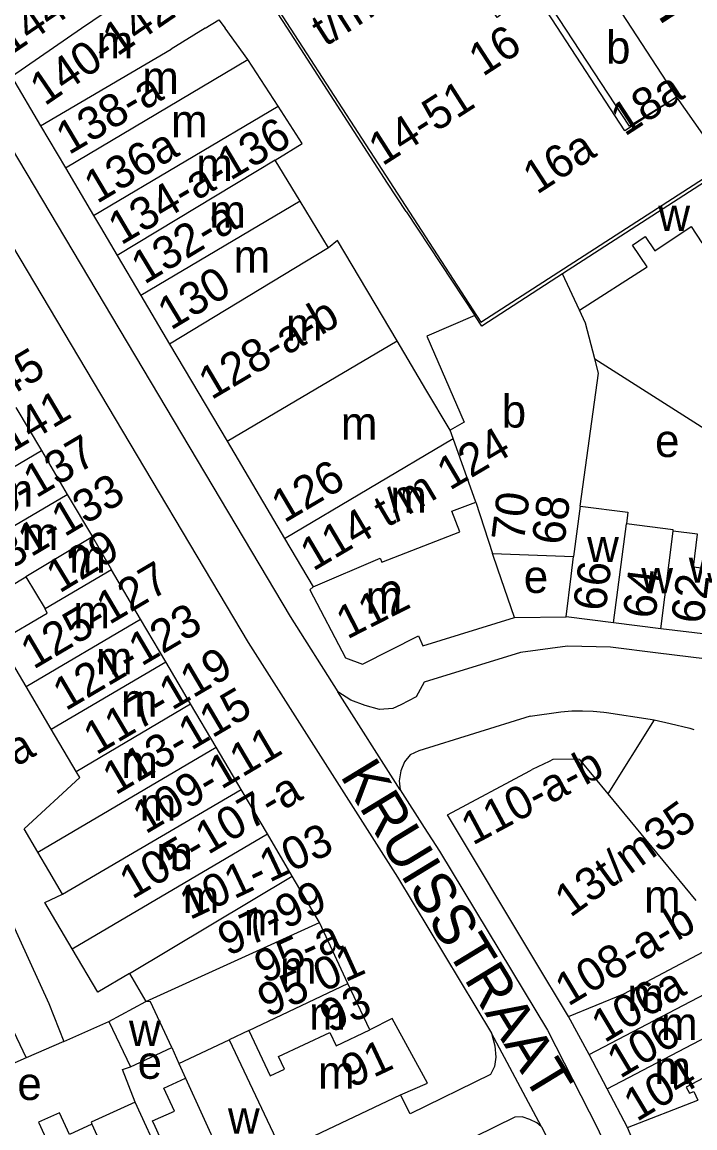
# Model space of a CAD drawing. Extents: x 159902 to 161769, y 383692 to 384875.
# Drawn here: x 161042.1 to 161124, y 384366.1 to 384500.8 of the extents above; entities that cross this region are included whole.
import ezdxf

# ---------------------------------------------------------------- set-up
doc = ezdxf.new("R2010")
doc.units = 0
for name, color, linetype in [('BLT_Basislijn', 7, 'Continuous'), ('BLT_Bebouwing', 7, 'Continuous'), ('BLT_Centroide', 7, 'Continuous'), ('BLT_Huisnummer', 7, 'Continuous'), ('BLT_Huisnummer_ tussenligend', 7, 'Continuous'), ('BLT_Huisnummer_reeks', 7, 'Continuous'), ('BLT_Huisnummer_zonder_bebouwing', 7, 'Continuous'), ('BLT_Onderverdeling_panden', 7, 'Continuous'), ('BLT_Plantopo', 7, 'Continuous'), ('BLT_Straatnaam', 7, 'Continuous'), ('BLT_Vlakafsluiter', 7, 'Continuous')]:
    doc.layers.add(name, color=color, linetype=linetype)

msp = doc.modelspace()

# ---------------------------------------------------------------- linework, layer by layer
at = {"layer": 'BLT_Basislijn'}
for p, q in [((161074.41, 384500), (161069.89, 384507)), ((161121.75, 384491.61), (161127.79, 384482.98)), ((161088.87, 384477.68), (161086.57, 384481.16)), ((161102.02, 384428.24), (161108.32, 384428.31)), ((161113.23, 384416.67), (161118.56, 384415.88)), ((161119.05, 384415.77), (161113.42, 384406.78)), ((161118.56, 384415.88), (161119.05, 384415.77)), ((161047.19, 384376.61), (161052.67, 384379.06)), ((161042.6, 384374.64), (161027.1, 384367.78))]:
    msp.add_line(p, q, dxfattribs=at)
for points in [[(160977.8, 384566.17), (160987.31, 384554.52), (161023.67, 384510.86), (161030, 384502.12), (161036.93, 384491.9), (161074.73, 384428.36), (161080.55, 384419.2)], [(160973.15, 384562.38), (160982.68, 384550.7), (161018.93, 384507.18), (161025.08, 384498.68), (161031.86, 384488.68), (161069.62, 384425.22), (161087.78, 384396.62), (161099.26, 384377.62)], [(161086.57, 384481.16), (161074.41, 384500)], [(161088.87, 384477.68), (161097.2, 384465.04)], [(161111.8, 384459.74), (161134.13, 384445.54), (161141.17, 384440.99)], [(161131.43, 384425.46), (161129.09, 384423.28), (161127.17, 384422.96), (161119.51, 384423.91), (161113.73, 384424.62), (161108.48, 384424.76), (161102.76, 384423.99)], [(161102.76, 384423.99), (161091.06, 384420.39), (161090.08, 384418.6), (161088.2, 384417.62), (161087.23, 384417.16), (161085.61, 384417.05), (161083.86, 384417.51), (161082.11, 384418.16), (161080.55, 384419.2)], [(161103.94, 384416.22), (161107.69, 384416.76), (161109, 384416.87), (161110.31, 384416.9), (161111.62, 384416.85), (161112.92, 384416.72), (161113.23, 384416.67)], [(161103.94, 384416.22), (161090.39, 384412.02), (161089.35, 384411.53), (161088.65, 384410.65), (161088.21, 384409.58), (161087.99, 384408.34), (161088.13, 384407.26)], [(161119.05, 384415.77), (161120.98, 384415.35), (161123.38, 384414.75), (161123.88, 384414.61)], [(161088.13, 384407.26), (161091.04, 384402.68)], [(161091.04, 384402.68), (161092.89, 384399.78), (161106.05, 384377.98), (161112.13, 384366.07), (161119.42, 384350), (161125.75, 384333.48), (161131.82, 384312.82), (161133.22, 384304.1)], [(161099.26, 384377.62), (161099.65, 384376.1), (161099.78, 384374.7), (161099.6, 384373.58), (161099.13, 384372.61), (161089.32, 384367.79), (161088.17, 384370.12)], [(161055.87, 384369.22), (161054.33, 384373.22), (161055.28, 384373.52)], [(161105.32, 384366.21), (161104.75, 384366.71), (161103.9, 384367.13), (161102.97, 384367.42), (161102.1, 384367.39), (161094.74, 384363.77), (161096.31, 384360.56)], [(161105.32, 384366.21), (161106.73, 384363.46), (161113.88, 384347.69), (161120.06, 384331.56), (161125.95, 384311.5), (161127.52, 384301.77)]]:
    msp.add_lwpolyline(points, dxfattribs=at)
at = {"layer": 'BLT_Bebouwing'}
for p, q in [((161109.91, 384509.82), (161116.3, 384500)), ((161064.4, 384500), (161066.06, 384501.02)), ((161066.06, 384501.02), (161066.8, 384500)), ((161064.4, 384500), (161060.26, 384497.47)), ((161073.26, 384490.51), (161069.57, 384496.22)), ((161040.79, 384494.14), (161044.34, 384488.14)), ((161044.34, 384488.14), (161047.37, 384483.01)), ((161047.37, 384483.01), (161050.79, 384477.22)), ((161075.95, 384478.93), (161072.9, 384483.96)), ((161079.39, 384473.26), (161075.95, 384478.93)), ((161050.79, 384477.22), (161051.63, 384475.8)), ((161051.63, 384475.8), (161053.68, 384472.33)), ((161053.68, 384472.33), (161056.56, 384467.46)), ((161056.56, 384467.46), (161060.06, 384461.55)), ((161060.06, 384461.55), (161067.05, 384449.72)), ((161091.24, 384456.03), (161087.74, 384461.95)), ((161110.05, 384441.79), (161112.25, 384457.99)), ((161094.2, 384451.04), (161091.24, 384456.03)), ((161041.35, 384453.84), (161044.45, 384448.58)), ((161067.05, 384449.72), (161070.55, 384443.8)), ((161044.45, 384448.58), (161047.6, 384443.24)), ((161070.55, 384443.8), (161074.05, 384437.88)), ((161047.6, 384443.24), (161050.66, 384438.06)), ((161050.66, 384438.06), (161052.98, 384434.07)), ((161074.05, 384437.88), (161077.55, 384431.97)), ((161100.01, 384434.14), (161099.36, 384436.03)), ((161042.55, 384433.2), (161044.89, 384429.29)), ((161056.52, 384428.05), (161052.98, 384434.07)), ((161102.02, 384428.24), (161100.01, 384434.14)), ((161059.59, 384422.85), (161056.52, 384428.05)), ((161114.1, 384427.6), (161108.32, 384428.31)), ((161119.87, 384426.88), (161114.1, 384427.6)), ((161125.65, 384426.17), (161119.87, 384426.88)), ((161062.61, 384417.73), (161059.59, 384422.85)), ((161045.65, 384414.63), (161042.59, 384419.83)), ((161065.72, 384412.46), (161062.61, 384417.73)), ((161048.67, 384409.51), (161045.65, 384414.63)), ((161068.77, 384407.3), (161065.72, 384412.46)), ((161106.26, 384410.69), (161104.19, 384409.74)), ((161109.93, 384411.01), (161113.42, 384406.78)), ((161049.11, 384408.77), (161048.67, 384409.51)), ((161093.87, 384404.22), (161103.89, 384409.59)), ((161103.89, 384409.59), (161104.19, 384409.74)), ((161071.96, 384401.89), (161068.77, 384407.3)), ((161113.42, 384406.78), (161124.12, 384393.8)), ((161104.28, 384386.88), (161093.87, 384404.22)), ((161029.36, 384402.21), (161042.6, 384374.64)), ((161074.99, 384396.75), (161071.96, 384401.89)), ((161078.32, 384391.11), (161074.99, 384396.75)), ((161081.77, 384383.67), (161078.32, 384391.11)), ((161108.6, 384379.66), (161104.28, 384386.88)), ((161055.18, 384384.88), (161057.18, 384381.48)), ((161084.44, 384378.03), (161081.77, 384383.67)), ((161052.67, 384379.06), (161057.18, 384381.48)), ((161052.67, 384379.06), (161055.28, 384373.52)), ((161111.12, 384375.04), (161108.6, 384379.66)), ((161047.19, 384376.61), (161042.6, 384374.64)), ((161055.28, 384373.52), (161060.33, 384375.9)), ((161060.33, 384375.9), (161061.17, 384373.94)), ((161113.32, 384370.83), (161111.12, 384375.04)), ((161061.17, 384373.94), (161061.99, 384372.13)), ((161073.71, 384363.26), (161088.17, 384370.12)), ((161115.79, 384366.12), (161113.32, 384370.83)), ((161122.03, 384351.76), (161115.79, 384366.12))]:
    msp.add_line(p, q, dxfattribs=at)
for points in [[(161121.75, 384491.61), (161115.48, 384487.53), (161103.64, 384505.74), (161109.91, 384509.82)], [(161069.57, 384496.22), (161066.8, 384500)], [(161116.3, 384500), (161121.75, 384491.61)], [(161072.9, 384483.96), (161076.2, 384485.97), (161073.26, 384490.51)], [(161127.79, 384482.98), (161107.88, 384470.09)], [(161109.94, 384465.68), (161118.17, 384470.94), (161116.39, 384473.6), (161117.96, 384474.65), (161119.13, 384472.91), (161123.54, 384475.86), (161124.86, 384473.88), (161131.21, 384477.88)], [(161087.74, 384461.95), (161080.49, 384474.17), (161079.39, 384473.26)], [(161107.88, 384470.09), (161106.52, 384469.21)], [(161106.52, 384469.21), (161098.07, 384463.74), (161097.2, 384465.04)], [(161111.8, 384459.74), (161110.68, 384464.09), (161109.94, 384465.68)], [(161097.2, 384465.04), (161091.37, 384462.5), (161095.91, 384452.05), (161094.2, 384451.04)], [(161112.25, 384457.99), (161111.8, 384459.74)], [(161110.05, 384441.79), (161115.84, 384441.07), (161115.67, 384439.66)], [(161121.34, 384438.76), (161121.36, 384438.94), (161115.67, 384439.66)], [(161126.43, 384434.05), (161123.83, 384434.38), (161124.32, 384438.38), (161121.34, 384438.76)], [(161099.36, 384436.03), (161109.23, 384435.69)], [(161108.32, 384428.31), (161108.93, 384433.28), (161109.23, 384435.69)], [(161033.53, 384434.94), (161036.65, 384429.67), (161042.55, 384433.2)], [(161077.55, 384431.97), (161077.14, 384431.62), (161081.45, 384423.32), (161083.53, 384422.55), (161090.37, 384426.01)], [(161042.59, 384419.83), (161039.32, 384425.35), (161045.13, 384428.78), (161044.89, 384429.29)], [(161090.87, 384424.8), (161102.02, 384428.24)], [(161090.37, 384426.01), (161090.87, 384424.8)], [(161109.93, 384411.01), (161106.7, 384410.96), (161106.26, 384410.69)], [(161044.01, 384399.66), (161042.33, 384402.5), (161049.11, 384408.77)], [(161034.41, 384405.18), (161045.34, 384381.24), (161047.19, 384376.61)], [(161045.35, 384397.39), (161044.01, 384399.66)], [(161047.02, 384394.55), (161045.35, 384397.39)], [(161048.21, 384387.89), (161044.88, 384393.54), (161047.02, 384394.55)], [(161055.18, 384384.88), (161051.33, 384382.61), (161048.21, 384387.89)], [(161091.43, 384371.55), (161087.16, 384379.42), (161084.44, 384378.03)], [(161136.67, 384378.32), (161122.92, 384371.04), (161123.36, 384370.3), (161123.87, 384370.54), (161124.34, 384369.48)], [(161062.02, 384358.08), (161060.71, 384360.96), (161058.28, 384366.27), (161057.98, 384366.94), (161060.63, 384368.14), (161059.36, 384370.93), (161061.99, 384372.13)], [(161088.17, 384370.12), (161091.43, 384371.55)], [(161055.87, 384369.22), (161050.49, 384366.77), (161050.59, 384366.54)], [(161061.12, 384357.69), (161059.05, 384362.24), (161055.87, 384369.22)], [(161050.59, 384366.54), (161047.86, 384365.29), (161046.65, 384367.93), (161044.11, 384366.77), (161045.23, 384364.31)]]:
    msp.add_lwpolyline(points, dxfattribs=at)
at = {"layer": 'BLT_Onderverdeling_panden'}
for p, q in [((161049.34, 384500), (161056.01, 384504.57)), ((161040.79, 384494.14), (161049.34, 384500)), ((161044.34, 384488.14), (161060.26, 384497.47)), ((161047.37, 384483.01), (161069.57, 384496.22)), ((161050.79, 384477.22), (161073.26, 384490.51)), ((161072.9, 384483.96), (161053.68, 384472.33)), ((161075.95, 384478.93), (161056.56, 384467.46)), ((161079.39, 384473.26), (161060.06, 384461.55)), ((161067.05, 384449.72), (161087.74, 384461.95)), ((161094.59, 384450.03), (161094.2, 384451.04)), ((161074.05, 384437.88), (161094.59, 384450.03)), ((161097.34, 384442.31), (161094.59, 384450.03)), ((161030.37, 384440.28), (161044.45, 384448.58)), ((161033.53, 384434.94), (161047.6, 384443.24)), ((161110.05, 384441.79), (161109.23, 384435.69)), ((161114.1, 384427.6), (161115.67, 384439.66)), ((161085.88, 384434.99), (161095.39, 384438.66)), ((161119.87, 384426.88), (161121.34, 384438.76)), ((161050.66, 384438.06), (161042.55, 384433.2)), ((161052.98, 384434.07), (161044.89, 384429.29)), ((161042.59, 384419.83), (161056.52, 384428.05)), ((161045.65, 384414.63), (161059.59, 384422.85)), ((161048.67, 384409.51), (161062.61, 384417.73)), ((161044.01, 384399.66), (161065.72, 384412.46)), ((161047.02, 384394.55), (161068.77, 384407.3)), ((161048.21, 384387.89), (161071.96, 384401.89)), ((161055.18, 384384.88), (161074.99, 384396.75)), ((161057.18, 384381.48), (161078.32, 384391.11)), ((161111.12, 384375.04), (161130.81, 384385.33)), ((161069.7, 384377.97), (161081.77, 384383.67)), ((161069.7, 384377.97), (161067.3, 384376.83)), ((161061.17, 384373.94), (161067.3, 384376.83)), ((161067.3, 384376.83), (161073.71, 384363.26)), ((161113.32, 384370.83), (161125.51, 384377.2)), ((161061.99, 384372.13), (161068.06, 384358.82)), ((161115.79, 384366.12), (161124.34, 384369.48)), ((161050.59, 384366.54), (161055.69, 384355.21))]:
    msp.add_line(p, q, dxfattribs=at)
for points in [[(161109.94, 384465.68), (161107.88, 384470.09)], [(161095.39, 384438.66), (161094.42, 384441.19), (161097.34, 384442.31)], [(161097.34, 384442.31), (161099.36, 384436.03)], [(161077.55, 384431.97), (161085.69, 384435.49), (161085.88, 384434.99)], [(161108.6, 384379.66), (161115.33, 384382.43), (161127.77, 384389.01)], [(161060.33, 384375.9), (161057.72, 384381.45), (161057.18, 384381.48)], [(161069.7, 384377.97), (161072.31, 384372.43), (161074.05, 384373.26), (161073.33, 384374.78), (161079.56, 384377.72), (161080.33, 384376.08), (161084.44, 384378.03)]]:
    msp.add_lwpolyline(points, dxfattribs=at)
at = {"layer": 'BLT_Plantopo'}
for points in [[(161096.57, 384578.55), (161083.29, 384586.08), (161085.58, 384590.12), (161077.66, 384594.61), (161077.38, 384594.06), (161068.54, 384599.1), (161056.93, 384578.71), (161063.17, 384575.28), (161061.9, 384572.98), (161051.51, 384565.45), (161038.02, 384584.07), (161030.23, 384578.5), (161031.1, 384576.61), (161026.8, 384573.62), (161025.07, 384576.11), (161020.95, 384572.33), (161056.16, 384524.9), (161057.91, 384526.04), (161097.94, 384464.23), (161127, 384482.97)], [(161121.48, 384491.41), (161116.04, 384488.08), (161104.86, 384505.14), (161099.93, 384501.31), (161092.93, 384511.77), (161104.14, 384518.72)]]:
    msp.add_lwpolyline(points, dxfattribs=at)
at = {"layer": 'BLT_Vlakafsluiter'}
for p, q in [((161088.13, 384407.26), (161080.55, 384419.2)), ((161105.32, 384366.21), (161099.26, 384377.62))]:
    msp.add_line(p, q, dxfattribs=at)

# ---------------------------------------------------------------- texts
at = {"layer": 'BLT_Centroide'}
for s, p in [('m', (161051.18, 384496.34)), ('b', (161113.18, 384495.71)), ('m', (161056.72, 384492)), ('m', (161060.23, 384486.72)), ('m', (161063.3, 384481.41)), ('m', (161064.89, 384475.72)), ('w', (161119.55, 384475.33)), ('m', (161067.84, 384470.25)), ('m', (161074.22, 384461.94)), ('b', (161100.48, 384451.38)), ('m', (161080.9, 384449.91)), ('e', (161119.15, 384447.79)), ('m', (161038.99, 384441.75)), ('m', (161086.91, 384441)), ('m', (161042.04, 384436.47)), ('w', (161110.88, 384434.99)), ('m', (161047.83, 384433.69)), ('e', (161103.17, 384431.24)), ('w', (161117.47, 384431.19)), ('w', (161123.25, 384432.48)), ('m', (161083.92, 384428.73)), ('m', (161048.34, 384426.94)), ('m', (161051.09, 384421.34)), ('m', (161054.13, 384416.19)), ('m', (161054.17, 384408.69)), ('m', (161056.41, 384403.5)), ('m', (161058.44, 384397.59)), ('m', (161061.64, 384392.25)), ('m', (161117.81, 384392.31)), ('m', (161069.12, 384389.56)), ('m', (161073.5, 384383.66)), ('m', (161115.79, 384380.34)), ('m', (161077.04, 384378.06)), ('w', (161055.11, 384376.07)), ('m', (161119.88, 384376.81)), ('e', (161056.16, 384372.07)), ('m', (161078.13, 384370.88)), ('m', (161119.06, 384371.44)), ('e', (161041.52, 384369.49)), ('w', (161067.16, 384365.4))]:
    msp.add_text(s, height=4, dxfattribs=at).set_placement(p)
at = {"layer": 'BLT_Huisnummer'}
for s, rotation, p in [('18a', 33.0401, (161115.47, 384486.77)), ('136a', 30.5991, (161051.21, 384478.58)), ('130', 31.1886, (161060.2, 384463.16)), ('126', 30.5998, (161074.01, 384439.69)), ('129', 31.2356, (161046.64, 384431.13)), ('66', 82.9507, (161113.12, 384428.92)), ('119a', 30.5394, (161033.73, 384405.5)), ('106a', 30.9568, (161112.99, 384376.37)), ('93', 25.2718, (161079.58, 384377.57)), ('106', 30.9559, (161114.89, 384372.03)), ('91', 25.2752, (161082.18, 384370.89))]:
    msp.add_text(s, height=4, rotation=rotation, dxfattribs=at).set_placement(p)
at = {"layer": 'BLT_Huisnummer_ tussenligend'}
for s, p in [('64', (161119.17, 384427.99)), ('62', (161125.04, 384427.38))]:
    msp.add_text(s, height=4, rotation=82.9507, dxfattribs=at).set_placement(p)
at = {"layer": 'BLT_Huisnummer_reeks'}
for s, rotation, p in [('140-142-a', 34.4256, (161044.85, 384490.47)), ('144', 34.4269, (161040.6, 384496.58)), ('138-a', 30.5991, (161047.79, 384484.52)), ('134-a-136', 30.596, (161054.14, 384473.53)), ('132-a', 31.189, (161056.98, 384468.74)), ('128-a-b', 30.6006, (161065.14, 384454.68)), ('143-145', 30.6371, (161028.31, 384447.85)), ('139-141', 30.6368, (161031.46, 384442.73)), ('135-137', 30.6366, (161034.59, 384437.27)), ('114 t/m 124', 30.5981, (161077.52, 384433.82)), ('131-133', 30.9108, (161038.07, 384432.49)), ('70', 82.9507, (161103.18, 384437.37)), ('68', 82.9507, (161108.09, 384436.97)), ('125-127', 30.5388, (161043.48, 384421.86)), ('112', 26.8455, (161081.67, 384425.54)), ('121-123', 30.5388, (161047.4, 384416.8)), ('117-119', 30.5388, (161051.12, 384411.43)), ('113-115', 30.5474, (161053.46, 384406.55)), ('109-111', 30.5474, (161057.12, 384401.8)), ('110-a-b', 28.1658, (161096.95, 384400.44)), ('105-107-a', 30.5362, (161055.5, 384393.86)), ('13t/m35', 35.9231, (161108.83, 384391.63)), ('101-103', 25.2678, (161062.53, 384391.37)), ('97-99', 25.2736, (161067.15, 384386.95)), ('108-a-b', 30.9568, (161108.57, 384380.83)), ('95-a', 24.3985, (161071.56, 384383.61)), ('95 01', 24.3985, (161071.96, 384379.5)), ('104', 30.9581, (161116.92, 384366.78))]:
    msp.add_text(s, height=4, rotation=rotation, dxfattribs=at).set_placement(p)
at = {"layer": 'BLT_Huisnummer_zonder_bebouwing'}
for s, rotation, p in [('t/m', 32.5688, (161079, 384497.7)), ('16', 33.0438, (161098.18, 384494.05)), ('14-51', 32.5688, (161085.96, 384483.16)), ('16a', 33.0401, (161104.77, 384479.69))]:
    msp.add_text(s, height=4, rotation=rotation, dxfattribs=at).set_placement(p)
at = {"layer": 'BLT_Straatnaam'}
for s, rotation, p in [('VISSERSTRAAT', 303.0305, (161093.24, 384541.84)), ('KRUISSTRAAT', 301.3876, (161080.74, 384408.97))]:
    msp.add_text(s, height=5, rotation=rotation, dxfattribs=at).set_placement(p)

doc.saveas('drawing.dxf')
